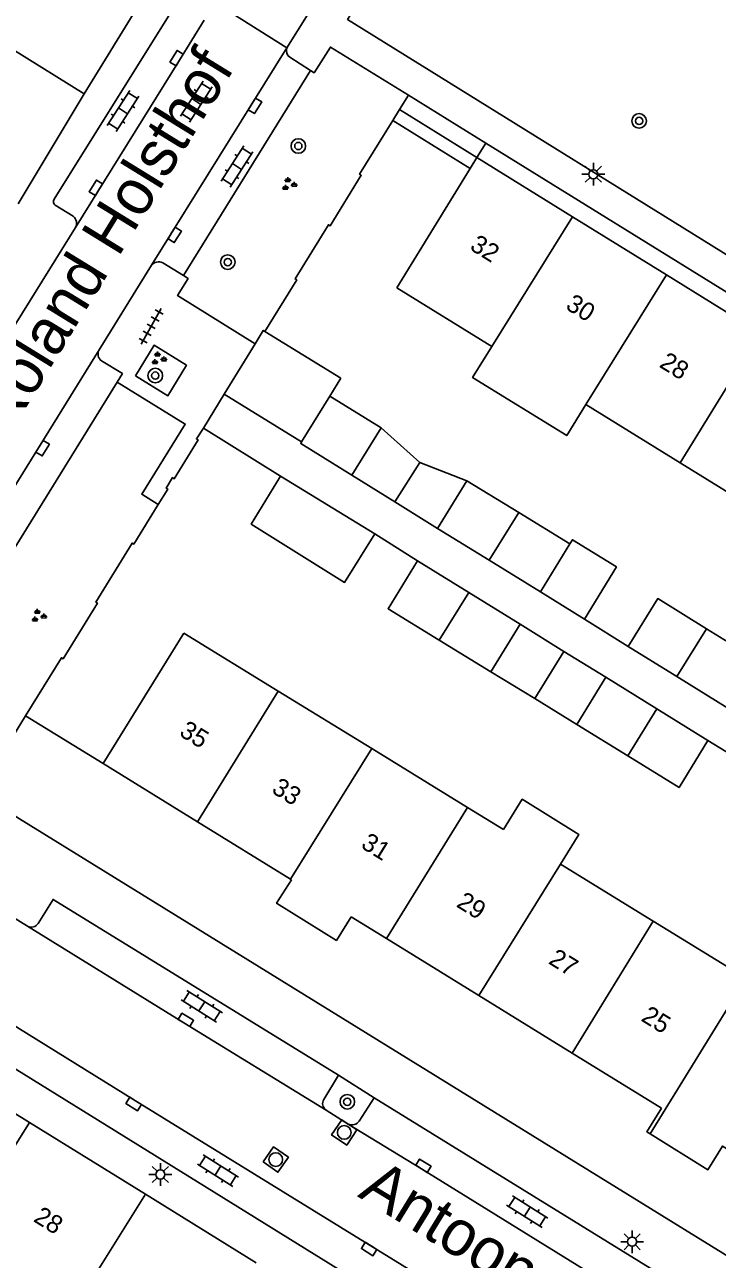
# Model space of a CAD drawing. Extents: x 128999 to 131010, y 395498 to 399007.
# Drawn here: x 130526.2 to 130564.2, y 398356.2 to 398424 of the extents above; entities that cross this region are included whole.
import ezdxf

# ---------------------------------------------------------------- set-up
doc = ezdxf.new("R2010")
doc.units = 0
for name, color, linetype in [('gg-afsc-erfafscheiding', 7, 'Continuous'), ('gg-afsc-muur', 7, 'Continuous'), ('gg-anno-huisnummerreeks BGT', 7, 'Continuous'), ('gg-anno-openbare ruimte label', 7, 'Continuous'), ('gg-bbg-bijgebouw', 7, 'Continuous'), ('gg-bbg-gedigitaliseerde bebouwing', 7, 'Continuous'), ('gg-bbg-gedigitaliseerde bijgebouw', 7, 'Continuous'), ('gg-bbg-hoofdgebouw', 7, 'Continuous'), ('gg-bbg-luifel en loopbrug', 7, 'Continuous'), ('gg-bbg-tussenscheiding', 7, 'Continuous'), ('gg-knt-verharding', 7, 'Continuous'), ('gg-knt-verharding nz', 7, 'Continuous'), ('gt-grn-groengrens', 7, 'Continuous'), ('gt-grn-weggrens', 7, 'Continuous'), ('gt-symb-boom', 7, 'Continuous'), ('gt-symb-groenvak', 7, 'Continuous'), ('gt-symb-klinker verharding', 7, 'Continuous'), ('gt-symb-kolk', 7, 'Continuous'), ('gt-symb-lichtmast', 7, 'Continuous'), ('gt-symb-rioolschacht', 7, 'Continuous'), ('gt-symb-tegel verharding', 7, 'Continuous')]:
    doc.layers.add(name, color=color, linetype=linetype)

# ---------------------------------------------------------------- blocks, each defined once
blk = doc.blocks.new('gt0-KOLK')
at = {"layer": 'gt-symb-kolk'}
blk.add_lwpolyline([(0, 0), (0.375, 0), (0.375, 0.4), (-0.375, 0.4), (-0.375, 0), (0, 0)], dxfattribs=at)
blk = doc.blocks.new('gt0-KL1')
at = {"layer": 'gt-symb-klinker verharding'}
for p, q in [((-1.15, 0.3), (1.15, 0.3)), ((-1, -0.3), (-1, 0.3)), ((-0.5, 0.3), (-0.5, 0.45)), ((0, -0.3), (0, 0.3)), ((0.5, 0.3), (0.5, 0.45)), ((1, -0.3), (1, 0.3)), ((-1.15, -0.3), (1.15, -0.3)), ((-0.5, -0.45), (-0.5, -0.3)), ((0.5, -0.45), (0.5, -0.3))]:
    blk.add_line(p, q, dxfattribs=at)
blk = doc.blocks.new('gt0-LMAST')
at = {"layer": 'gt-symb-lichtmast'}
for p, q in [((-0.182, 0.173), (-0.447, 0.438)), ((-0.005, 0.246), (-0.005, 0.621)), ((0.172, 0.173), (0.437, 0.438)), ((-0.255, -0.004), (-0.63, -0.004)), ((-0.182, -0.181), (-0.447, -0.446)), ((-0.005, -0.254), (-0.005, -0.629)), ((0.437, -0.446), (0.172, -0.181)), ((0.245, -0.004), (0.62, -0.004))]:
    blk.add_line(p, q, dxfattribs=at)
blk.add_circle((-0.005, -0.004), 0.25, dxfattribs=at)
blk = doc.blocks.new('gt0-BOOM')
at = {"layer": 'gt-symb-boom'}
for radius in [0.4, 0.2]:
    blk.add_circle((0, 0), radius, dxfattribs=at)
blk = doc.blocks.new('gt0-TEG1')
at = {"layer": 'gt-symb-tegel verharding'}
for p, q in [((-1.125, 0), (1.125, 0)), ((-0.9, -0.25), (-0.9, 0.25)), ((-0.45, -0.25), (-0.45, 0.25)), ((0, -0.25), (0, 0.25)), ((0.45, -0.25), (0.45, 0.25)), ((0.9, -0.25), (0.9, 0.25))]:
    blk.add_line(p, q, dxfattribs=at)
blk = doc.blocks.new('gt0-GRVAK')
at = {"layer": 'gt-symb-groenvak'}
for p, q in [((-0.11, 0.189), (-0.228, 0.24)), ((-0.182, 0.153), (0.088, 0.153)), ((-0.091, 0.211), (-0.156, 0.322)), ((-0.047, 0.214), (-0.047, 0.393)), ((-0.004, 0.211), (0.061, 0.322)), ((0.015, 0.189), (0.133, 0.24)), ((0.262, -0.052), (0.197, 0.059)), ((0.305, -0.049), (0.305, 0.13)), ((0.349, -0.052), (0.414, 0.059)), ((-0.245, -0.228), (-0.363, -0.177)), ((-0.318, -0.264), (-0.047, -0.264)), ((-0.226, -0.206), (-0.291, -0.095)), ((-0.183, -0.203), (-0.183, -0.024)), ((-0.139, -0.206), (-0.074, -0.095)), ((-0.12, -0.228), (-0.002, -0.177)), ((0.243, -0.074), (0.125, -0.023)), ((0.17, -0.11), (0.441, -0.11)), ((0.368, -0.074), (0.486, -0.023))]:
    blk.add_line(p, q, dxfattribs=at)
blk = doc.blocks.new('gt0-RS')
at = {"layer": 'gt-symb-rioolschacht'}
blk.add_lwpolyline([(-0.5, -0.5), (0.5, -0.5), (0.5, 0.5), (-0.5, 0.5)], close=True, dxfattribs=at)
blk.add_circle((0, 0), 0.375, dxfattribs=at)

msp = doc.modelspace()

# ---------------------------------------------------------------- linework, layer by layer
at = {"layer": 'gg-afsc-erfafscheiding'}
for p, q in [((130547.722, 398394.548), (130545.385, 398396.034)), ((130556.886, 398391.361), (130559.294, 398389.862)), ((130565.893, 398383.321), (130563.668, 398384.696))]:
    msp.add_line(p, q, dxfattribs=at)
at = {"layer": 'gg-afsc-muur'}
for p, q in [((130529.43, 398420.18), (130525.8, 398414.15)), ((130550.622, 398416.082), (130546.364, 398418.71)), ((130535.97, 398401.836), (130540.202, 398399.199)), ((130530.47, 398383.43), (130526.215, 398386.056))]:
    msp.add_line(p, q, dxfattribs=at)
for points in [[(130546.364, 398418.71), (130544.547, 398415.766), (130544.64, 398415.708), (130542.927, 398412.933), (130542.835, 398412.991), (130541.002, 398410.021), (130541.096, 398409.963), (130539.353, 398407.138)], [(130533.495, 398397.645), (130534.017, 398398.491), (130533.924, 398398.549), (130534.275, 398399.119), (130534.369, 398399.062), (130535.682, 398401.189), (130535.588, 398401.247), (130535.97, 398401.836)], [(130526.215, 398386.056), (130528.179, 398389.239), (130528.273, 398389.181), (130530.158, 398392.236), (130530.064, 398392.294), (130532.059, 398395.528), (130532.153, 398395.47), (130533.495, 398397.645)]]:
    msp.add_lwpolyline(points, dxfattribs=at)
at = {"layer": 'gg-bbg-bijgebouw'}
for p, q in [((130539.353, 398407.138), (130543.514, 398404.571)), ((130537.106, 398403.706), (130538.805, 398406.46)), ((130541.361, 398401.08), (130537.106, 398403.706)), ((130540.202, 398399.199), (130545.385, 398396.034))]:
    msp.add_line(p, q, dxfattribs=at)
for points in [[(130538.805, 398406.46), (130539.259, 398407.196), (130539.353, 398407.138)], [(130541.361, 398401.08), (130541.316, 398400.983), (130544.126, 398399.252)], [(130545.385, 398396.034), (130543.724, 398393.37), (130538.597, 398396.569), (130540.202, 398399.199)]]:
    msp.add_lwpolyline(points, dxfattribs=at)
at = {"layer": 'gg-bbg-gedigitaliseerde bebouwing'}
for p, q in [((130546.59, 398409.54), (130551.802, 398406.321)), ((130556.966, 398403.132), (130562.141, 398399.937)), ((130562.141, 398399.937), (130567.255, 398396.779)), ((130534.89, 398390.58), (130540.07, 398387.405)), ((130540.07, 398387.405), (130545.211, 398384.253)), ((130545.211, 398384.253), (130550.474, 398381.027)), ((130550.474, 398381.027), (130552.448, 398379.817)), ((130555.572, 398377.901), (130560.656, 398374.785)), ((130560.656, 398374.785), (130565.758, 398371.657))]:
    msp.add_line(p, q, dxfattribs=at)
for points in [[(130556.966, 398403.132), (130555.915, 398401.43), (130550.751, 398404.619), (130551.802, 398406.321)], [(130555.572, 398377.901), (130556.587, 398379.534), (130553.474, 398381.468), (130552.448, 398379.817)]]:
    msp.add_lwpolyline(points, dxfattribs=at)
at = {"layer": 'gg-bbg-gedigitaliseerde bijgebouw'}
for p, q in [((130542.917, 398403.58), (130543.514, 398404.571)), ((130545.726, 398401.849), (130542.917, 398403.58)), ((130544.126, 398399.252), (130545.726, 398401.849)), ((130550.441, 398398.951), (130548.83, 398396.328)), ((130553.282, 398397.206), (130550.441, 398398.951)), ((130556.088, 398395.483), (130553.282, 398397.206)), ((130548.83, 398396.328), (130551.653, 398394.594)), ((130554.477, 398392.86), (130556.088, 398395.483)), ((130550.545, 398392.814), (130547.722, 398394.548)), ((130551.653, 398394.594), (130554.477, 398392.86)), ((130553.368, 398391.08), (130550.545, 398392.814)), ((130551.757, 398388.457), (130553.368, 398391.08)), ((130566.391, 398389.09), (130563.586, 398390.828)), ((130548.917, 398390.201), (130551.757, 398388.457)), ((130559.294, 398389.862), (130561.969, 398388.205)), ((130558.062, 398388.163), (130556.464, 398385.578)), ((130558.062, 398388.163), (130560.869, 398386.427)), ((130561.969, 398388.205), (130564.769, 398386.471)), ((130560.869, 398386.427), (130563.668, 398384.696)), ((130559.265, 398383.846), (130556.464, 398385.578))]:
    msp.add_line(p, q, dxfattribs=at)
for points in [[(130547.722, 398394.548), (130546.11, 398391.925), (130548.917, 398390.201)], [(130563.586, 398390.828), (130560.917, 398392.482), (130559.294, 398389.862)], [(130559.265, 398383.846), (130562.086, 398382.116), (130563.668, 398384.696)]]:
    msp.add_lwpolyline(points, dxfattribs=at)
at = {"layer": 'gg-bbg-hoofdgebouw'}
for p, q in [((130533.81, 398427.32), (130529.43, 398420.18)), ((130529.43, 398420.18), (130524.184, 398423.426)), ((130550.99, 398416.68), (130550.622, 398416.082)), ((130556.236, 398413.431), (130550.99, 398416.68)), ((130550.622, 398416.082), (130546.59, 398409.54)), ((130561.389, 398410.239), (130556.236, 398413.431)), ((130566.526, 398407.057), (130561.389, 398410.239)), ((130534.89, 398390.58), (130530.47, 398383.43)), ((130530.47, 398383.43), (130535.647, 398380.234)), ((130535.647, 398380.234), (130540.747, 398377.086)), ((130540.747, 398377.086), (130540.801, 398377.053)), ((130544.083, 398375.027), (130546.024, 398373.829)), ((130546.024, 398373.829), (130551.096, 398370.698)), ((130551.096, 398370.698), (130556.212, 398367.541)), ((130526.418, 398363.735), (130520.365, 398367.478)), ((130556.212, 398367.541), (130561.112, 398364.515)), ((130532.787, 398359.796), (130526.418, 398363.735)), ((130538.872, 398356.033), (130532.787, 398359.796))]:
    msp.add_line(p, q, dxfattribs=at)
for points in [[(130540.801, 398377.053), (130539.994, 398375.763), (130543.276, 398373.727), (130544.083, 398375.027)], [(130560.496, 398363.115), (130560.317, 398363.227), (130561.112, 398364.515)], [(130566.355, 398361.28), (130564.467, 398362.445), (130563.663, 398361.142), (130560.496, 398363.115)]]:
    msp.add_lwpolyline(points, dxfattribs=at)
at = {"layer": 'gg-bbg-luifel en loopbrug'}
for p, q in [((130545.726, 398401.849), (130547.847, 398399.955)), ((130547.847, 398399.955), (130546.483, 398397.792)), ((130547.847, 398399.955), (130550.441, 398398.951)), ((130544.126, 398399.252), (130545.573, 398398.36)), ((130546.483, 398397.792), (130545.573, 398398.36)), ((130548.83, 398396.328), (130546.483, 398397.792)), ((130554.477, 398392.86), (130556.886, 398391.361)), ((130555.764, 398389.584), (130553.368, 398391.08)), ((130554.166, 398386.999), (130555.764, 398389.584)), ((130555.764, 398389.584), (130558.062, 398388.163)), ((130551.757, 398388.457), (130554.166, 398386.999)), ((130556.464, 398385.578), (130554.166, 398386.999))]:
    msp.add_line(p, q, dxfattribs=at)
msp.add_lwpolyline([(130556.088, 398395.483), (130556.226, 398395.708), (130558.643, 398394.224), (130556.886, 398391.361)], dxfattribs=at)
at = {"layer": 'gg-bbg-tussenscheiding'}
for p, q in [((130551.802, 398406.321), (130556.236, 398413.431)), ((130561.389, 398410.239), (130556.966, 398403.132)), ((130562.141, 398399.937), (130566.526, 398407.057)), ((130541.361, 398401.08), (130542.917, 398403.58)), ((130553.282, 398397.206), (130551.653, 398394.594)), ((130548.917, 398390.201), (130550.545, 398392.814)), ((130563.586, 398390.828), (130561.969, 398388.205)), ((130535.647, 398380.234), (130540.07, 398387.405)), ((130560.869, 398386.427), (130559.265, 398383.846)), ((130545.211, 398384.253), (130540.747, 398377.086)), ((130546.024, 398373.829), (130550.474, 398381.027)), ((130555.572, 398377.901), (130551.096, 398370.698)), ((130556.212, 398367.541), (130560.656, 398374.785)), ((130565.758, 398371.657), (130560.496, 398363.115)), ((130521.315, 398355.557), (130526.418, 398363.735)), ((130532.787, 398359.796), (130527.629, 398351.557))]:
    msp.add_line(p, q, dxfattribs=at)
at = {"layer": 'gg-knt-verharding'}
for p, q in [((130542.341, 398425.573), (130540.557, 398422.699)), ((130536.605, 398425.18), (130540.557, 398422.699)), ((130527.777, 398414.398), (130534.145, 398424.58)), ((130540.711, 398422.183), (130541.857, 398421.454)), ((130541.857, 398421.454), (130534.875, 398410.201)), ((130551.476, 398417.466), (130547.223, 398420.098)), ((130568.592, 398406.873), (130551.476, 398417.466)), ((130528.824, 398413.457), (130527.843, 398414.06)), ((130524.316, 398405.397), (130528.953, 398412.85)), ((130533.126, 398410.772), (130530.253, 398406.137)), ((130534.875, 398410.201), (130533.738, 398410.9)), ((130531.241, 398404.365), (130519.07, 398384.713)), ((130581.925, 398345.807), (130523.592, 398381.806)), ((130543.387, 398366.327), (130542.585, 398365.006)), ((130543.387, 398366.327), (130545.348, 398365.094)), ((130545.348, 398365.094), (130544.53, 398363.811)), ((130565.264, 398352.807), (130545.348, 398365.094)), ((130543.925, 398363.651), (130542.713, 398364.414))]:
    msp.add_line(p, q, dxfattribs=at)
for points in [[(130569.012, 398408.681), (130543.89, 398424.257), (130544.056, 398424.52), (130543.823, 398424.667)], [(130547.223, 398420.098), (130542.944, 398422.746), (130542.046, 398421.334), (130541.857, 398421.454)], [(130538.805, 398406.46), (130534.554, 398409.104), (130535.131, 398410.043), (130534.875, 398410.201)], [(130532.246, 398404.703), (130533.266, 398406.381), (130535.043, 398405.286), (130534.023, 398403.608), (130532.246, 398404.703)], [(130530.378, 398405.531), (130531.53, 398404.831), (130531.241, 398404.365)], [(130531.241, 398404.365), (130534.974, 398402.053), (130532.587, 398398.21), (130533.495, 398397.645)], [(130526.315, 398374.51), (130522.599, 398376.789), (130520.42, 398378.145)], [(130526.908, 398374.659), (130527.723, 398375.974), (130543.387, 398366.327)], [(130516.569, 398372.289), (130547.016, 398353.447), (130547.831, 398354.773)]]:
    msp.add_lwpolyline(points, dxfattribs=at)
for centre, radius, start, end in [((130540.982, 398422.545), 0.452, 160.07851, 233.15692), ((130528, 398414.266), 0.259, 149.39574, 232.70207), ((130528.527, 398413.077), 0.483, 331.98523, 52.01082), ((130533.509, 398410.467), 0.49, 62.13477, 141.49152), ((130530.649, 398405.903), 0.46, 149.39621, 233.91374), ((130526.532, 398374.902), 0.448, 241.02701, 327.18184), ((130542.951, 398364.775), 0.432, 147.74367, 236.65726), ((130544.13, 398364.1), 0.493, 245.43966, 324.18727)]:
    msp.add_arc(centre, radius, start, end, dxfattribs=at)
at = {"layer": 'gg-knt-verharding nz'}
msp.add_line((130533.126, 398410.772), (130540.557, 398422.699), dxfattribs=at)
for points in [[(130528.953, 398412.85), (130534.669, 398422.031), (130536.012, 398424.226)], [(130530.253, 398406.137), (130517.994, 398386.36), (130517.722, 398385.897), (130517.371, 398385.193)], [(130517.612, 398373.996), (130532.25, 398364.921), (130548.452, 398354.937)], [(130542.713, 398364.414), (130534.902, 398369.196), (130526.315, 398374.51)], [(130564.557, 398350.937), (130562.1, 398352.439), (130547.944, 398361.195), (130543.925, 398363.651)]]:
    msp.add_lwpolyline(points, dxfattribs=at)
at = {"layer": 'gt-grn-groengrens'}
for p, q in [((130547.223, 398420.098), (130546.737, 398419.312)), ((130546.737, 398419.312), (130546.364, 398418.71)), ((130546.737, 398419.312), (130550.99, 398416.68)), ((130551.476, 398417.466), (130550.99, 398416.68)), ((130526.215, 398386.056), (130523.592, 398381.806))]:
    msp.add_line(p, q, dxfattribs=at)
at = {"layer": 'gt-grn-weggrens'}
msp.add_line((130535.97, 398401.836), (130537.106, 398403.706), dxfattribs=at)

# ---------------------------------------------------------------- block references
at = {"layer": 'gt-symb-boom'}
for p in [(130559.891, 398418.69), (130541.184, 398417.315), (130537.309, 398410.944), (130533.331, 398404.717), (130543.872, 398364.871)]:
    msp.add_blockref('gt0-BOOM', p, dxfattribs=at)
at = {"layer": 'gt-symb-groenvak', "rotation": 0.7448031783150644}
for p in [(130540.653, 398415.208), (130526.908, 398391.523)]:
    msp.add_blockref('gt0-GRVAK', p, dxfattribs=at)
at = {"layer": 'gt-symb-groenvak'}
msp.add_blockref('gt0-GRVAK', (130533.498, 398405.643), dxfattribs=at)
at = {"layer": 'gt-symb-klinker verharding'}
for p, rotation in [((130535.582, 398419.75), 57.24756055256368), ((130531.559, 398419.238), 57.24756055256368), ((130537.814, 398416.187), 57.24756054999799), ((130535.883, 398370.108), -32.08436154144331), ((130536.773, 398361.096), -32.084361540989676), ((130553.749, 398358.843), -32.08436153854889)]:
    msp.add_blockref('gt0-KL1', p, dxfattribs=dict(at, rotation=rotation))
at = {"layer": 'gt-symb-kolk'}
for p, rotation in [((130534.669, 398422.031), 58.09641729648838), ((130538.633, 398419.625), -121.97544543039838), ((130530.239, 398414.915), 58.08956648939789), ((130534.227, 398412.542), -121.88135175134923), ((130526.979, 398400.841), -121.7290941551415), ((130534.902, 398369.196), -31.46487302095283), ((130532.25, 398364.921), 148.20108717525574), ((130547.944, 398361.195), -31.750196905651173), ((130545.174, 398356.963), 148.12218352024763)]:
    msp.add_blockref('gt0-KOLK', p, dxfattribs=dict(at, rotation=rotation))
at = {"layer": 'gt-symb-lichtmast'}
for p in [(130557.383, 398415.77), (130533.614, 398360.885), (130559.512, 398357.197)]:
    msp.add_blockref('gt0-LMAST', p, dxfattribs=at)
at = {"layer": 'gt-symb-rioolschacht'}
for p, rotation in [((130543.706, 398363.188), 146.16697130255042), ((130539.942, 398361.704), -34.8981235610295)]:
    msp.add_blockref('gt0-RS', p, dxfattribs=dict(at, rotation=rotation))
at = {"layer": 'gt-symb-tegel verharding', "rotation": 60.84518962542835}
msp.add_blockref('gt0-TEG1', (130533.11, 398407.424), dxfattribs=at)

# ---------------------------------------------------------------- texts
at = {"layer": 'gg-anno-huisnummerreeks BGT'}
for s, rotation, p in [('32', 328.2, (130550.541, 398411.666)), ('30', 328.2, (130555.798, 398408.409)), ('28', 328.2, (130560.943, 398405.222)), ('35', 328.3, (130534.59, 398384.999)), ('33', 328.3, (130539.66, 398381.869)), ('31', 328.3, (130544.562, 398378.844)), ('29', 328.3, (130549.803, 398375.609)), ('27', 328.3, (130554.86, 398372.487)), ('25', 328.3, (130559.945, 398369.348)), ('28', 328.2, (130526.59, 398358.339))]:
    msp.add_text(s, height=1, rotation=rotation, dxfattribs=at).set_placement(p)
at = {"layer": 'gg-anno-openbare ruimte label'}
for s, rotation, p in [('Roland Holsthof', 58.4, (130525.255, 398401.351)), ('Antoon Coolenlaan', 328.5, (130544.394, 398359.695))]:
    msp.add_text(s, height=2.5, rotation=rotation, dxfattribs=at).set_placement(p)

doc.saveas('drawing.dxf')
